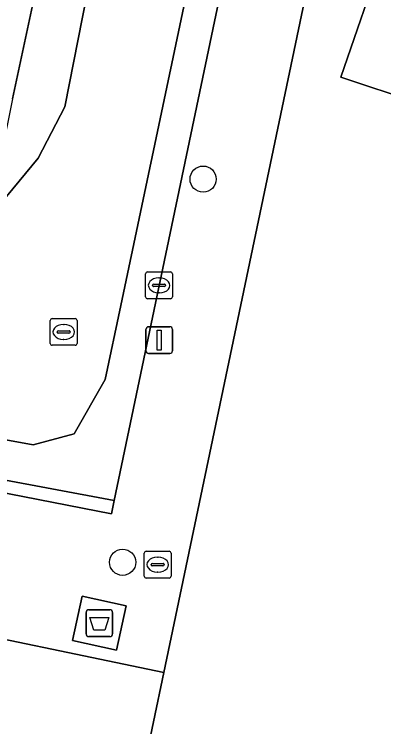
# Model space of a CAD drawing. Extents: x 163426 to 164192, y 380329 to 381641.
# Drawn here: x 163871.42 to 163885.21, y 380914.3 to 380940.9 of the extents above; entities that cross this region are included whole.
import ezdxf

# ---------------------------------------------------------------- set-up
doc = ezdxf.new("R2010")
doc.units = 0
for name, color, linetype in [('IMGEO_Afval_apart_plaats', 7, 'Continuous'), ('IMGEO_Boom', 7, 'Continuous'), ('IMGEO_Brandkraan', 7, 'Continuous'), ('IMGEO_Erf', 7, 'Continuous'), ('IMGEO_Kolk', 7, 'Continuous'), ('IMGEO_Lichtmast', 7, 'Continuous'), ('IMGEO_Parkeervlak_open', 7, 'Continuous'), ('IMGEO_Rijbaan_lokaal_open', 7, 'Continuous'), ('IMGEO_Rioolput', 7, 'Continuous'), ('IMGEO_Voetpad_gesloten', 7, 'Continuous'), ('IMGEO_Voetpad_open', 7, 'Continuous')]:
    doc.layers.add(name, color=color, linetype=linetype)

msp = doc.modelspace()

# ---------------------------------------------------------------- linework, layer by layer
at = {"layer": 'IMGEO_Afval_apart_plaats'}
for p, q in [((163874.097, 380917.763), (163874.097, 380918.563)), ((163874.097, 380918.563), (163874.097, 380917.763)), ((163874.197, 380918.663), (163874.987, 380918.663)), ((163874.987, 380918.663), (163874.197, 380918.663)), ((163875.087, 380918.563), (163875.087, 380917.763)), ((163875.087, 380917.763), (163875.087, 380918.563)), ((163874.987, 380917.663), (163874.197, 380917.663)), ((163874.197, 380917.663), (163874.987, 380917.663))]:
    msp.add_line(p, q, dxfattribs=at)
msp.add_lwpolyline([(163874.24, 380918.377), (163874.944, 380918.377), (163874.795, 380917.907), (163874.389, 380917.907), (163874.24, 380918.377)], dxfattribs=at)
for centre, start, end in [((163874.197, 380918.563), 90, 180), ((163874.197, 380918.563), 90, 180), ((163874.987, 380918.563), 0, 90), ((163874.987, 380918.563), 360, 90), ((163874.197, 380917.763), 180, 270), ((163874.197, 380917.763), 180, 270), ((163874.987, 380917.763), 270, 0), ((163874.987, 380917.763), 270, 0)]:
    msp.add_arc(centre, 0.1, start, end, dxfattribs=at)
at = {"layer": 'IMGEO_Boom'}
for centre in [(163878.465, 380934.744), (163875.461, 380920.438)]:
    msp.add_circle(centre, 0.489, dxfattribs=at)
at = {"layer": 'IMGEO_Brandkraan'}
for p, q in [((163876.344, 380920.849), (163877.196, 380920.849)), ((163876.269, 380919.923), (163876.269, 380920.775)), ((163876.757, 380920.629), (163876.782, 380920.629)), ((163877.27, 380920.775), (163877.27, 380919.923)), ((163876.528, 380920.343), (163876.528, 380920.355)), ((163876.966, 380920.306), (163876.568, 380920.306)), ((163876.571, 380920.392), (163876.969, 380920.392)), ((163877.012, 380920.355), (163877.012, 380920.343)), ((163876.78, 380920.069), (163876.755, 380920.069)), ((163877.196, 380919.849), (163876.344, 380919.849))]:
    msp.add_line(p, q, dxfattribs=at)
for points in [[(163876.344, 380920.849), (163877.196, 380920.849)], [(163876.269, 380919.923), (163876.269, 380920.775)], [(163877.27, 380920.775), (163877.27, 380919.923)], [(163877.196, 380919.849), (163876.344, 380919.849)]]:
    msp.add_lwpolyline(points, dxfattribs=at)
for centre, radius, start, end in [((163876.346, 380920.773), 0.0765, 91.552, 178.448), ((163876.346, 380920.773), 0.0765, 91.552, 178.448), ((163877.194, 380920.773), 0.0765, 1.552, 88.448), ((163877.194, 380920.773), 0.0765, 1.552, 88.448), ((163876.568, 380920.352), 0.0403, 85.8775, 175.7526), ((163876.565, 380920.342), 0.0366, 178.938, 274.7102), ((163876.969, 380920.349), 0.043, 264.8664, 352.4533), ((163876.973, 380920.354), 0.0386, 1.7309, 96.639), ((163876.346, 380919.925), 0.0765, 181.552, 268.448), ((163876.346, 380919.925), 0.0765, 181.552, 268.448), ((163877.194, 380919.925), 0.0765, 271.552, 358.448), ((163877.194, 380919.925), 0.0765, 271.552, 358.448)]:
    msp.add_arc(centre, radius, start, end, dxfattribs=at)
for centre, major_axis, ratio, start_param, end_param in [((163876.756, 380920.349), (-0.387, 0.002), 0.722429, 4.712389, 7.853982), ((163876.781, 380920.349), (-0.39, 0.002), 0.717154, 1.570796, 4.712389)]:
    msp.add_ellipse(centre, major_axis=major_axis, ratio=ratio, start_param=start_param, end_param=end_param, dxfattribs=at)
at = {"layer": 'IMGEO_Erf'}
msp.add_lwpolyline([(163900.727, 380937.989), (163898.446, 380938.784), (163896.831, 380934.142), (163891.086, 380936.157), (163892.09, 380938.819), (163890.278, 380939.423), (163889.309, 380936.658), (163883.606, 380938.547), (163885.205, 380943.221), (163882.796, 380944.027), (163877.003, 380916.322), (163871.593, 380890.532)], dxfattribs=at)
at = {"layer": 'IMGEO_Kolk'}
for p, q in [((163876.395, 380931.276), (163877.247, 380931.276)), ((163876.32, 380930.35), (163876.32, 380931.202)), ((163876.808, 380931.056), (163876.833, 380931.056)), ((163877.321, 380931.202), (163877.321, 380930.35)), ((163876.579, 380930.77), (163876.579, 380930.782)), ((163877.017, 380930.733), (163876.619, 380930.733)), ((163876.622, 380930.819), (163877.02, 380930.819)), ((163877.063, 380930.782), (163877.063, 380930.77)), ((163876.831, 380930.496), (163876.806, 380930.496)), ((163877.247, 380930.276), (163876.395, 380930.276))]:
    msp.add_line(p, q, dxfattribs=at)
for points in [[(163876.395, 380931.276), (163877.247, 380931.276)], [(163876.32, 380930.35), (163876.32, 380931.202)], [(163877.321, 380931.202), (163877.321, 380930.35)], [(163877.247, 380930.276), (163876.395, 380930.276)]]:
    msp.add_lwpolyline(points, dxfattribs=at)
for centre, radius, start, end in [((163876.397, 380931.2), 0.0765, 91.552, 178.448), ((163876.397, 380931.2), 0.0765, 91.552, 178.448), ((163877.245, 380931.2), 0.0765, 1.552, 88.448), ((163877.245, 380931.2), 0.0765, 1.552, 88.448), ((163876.619, 380930.779), 0.0403, 85.8775, 175.7526), ((163876.616, 380930.769), 0.0366, 178.938, 274.7102), ((163877.02, 380930.776), 0.043, 264.8664, 352.4533), ((163877.024, 380930.781), 0.0386, 1.7309, 96.639), ((163876.397, 380930.352), 0.0765, 181.552, 268.448), ((163876.397, 380930.352), 0.0765, 181.552, 268.448), ((163877.245, 380930.352), 0.0765, 271.552, 358.448), ((163877.245, 380930.352), 0.0765, 271.552, 358.448)]:
    msp.add_arc(centre, radius, start, end, dxfattribs=at)
for centre, major_axis, ratio, start_param, end_param in [((163876.807, 380930.776), (-0.387, 0.002), 0.722429, 4.712389, 7.853982), ((163876.832, 380930.776), (-0.39, 0.002), 0.717154, 1.570796, 4.712389)]:
    msp.add_ellipse(centre, major_axis=major_axis, ratio=ratio, start_param=start_param, end_param=end_param, dxfattribs=at)
at = {"layer": 'IMGEO_Lichtmast'}
for p, q in [((163876.331, 380928.331), (163876.331, 380929.131)), ((163876.331, 380929.131), (163876.331, 380928.331)), ((163876.431, 380929.231), (163877.221, 380929.231)), ((163877.221, 380929.231), (163876.431, 380929.231)), ((163877.321, 380929.131), (163877.321, 380928.331)), ((163877.321, 380928.331), (163877.321, 380929.131)), ((163877.221, 380928.231), (163876.431, 380928.231)), ((163876.431, 380928.231), (163877.221, 380928.231))]:
    msp.add_line(p, q, dxfattribs=at)
msp.add_lwpolyline([(163876.751, 380929.106), (163876.901, 380929.106), (163876.901, 380928.356), (163876.751, 380928.356), (163876.751, 380929.106)], dxfattribs=at)
for centre, start, end in [((163876.431, 380929.131), 90, 180), ((163876.431, 380929.131), 90, 180), ((163877.221, 380929.131), 0, 90), ((163877.221, 380929.131), 360, 90), ((163876.431, 380928.331), 180, 270), ((163876.431, 380928.331), 180, 270), ((163877.221, 380928.331), 270, 0), ((163877.221, 380928.331), 270, 0)]:
    msp.add_arc(centre, 0.1, start, end, dxfattribs=at)
at = {"layer": 'IMGEO_Parkeervlak_open'}
msp.add_lwpolyline([(163885.205, 380943.221), (163883.606, 380938.547), (163889.309, 380936.658), (163890.278, 380939.423), (163892.09, 380938.819), (163891.086, 380936.157), (163896.831, 380934.142), (163898.446, 380938.784)], close=True, dxfattribs=at)
at = {"layer": 'IMGEO_Rijbaan_lokaal_open'}
for points in [[(163921.638, 381053.716), (163922.311, 381054.818), (163921.501, 381055.887), (163917.721, 381049.86), (163902.377, 381023.75), (163895.208, 381011.818), (163892.059, 381006.187), (163890.987, 381003.841), (163890.009, 380999.579), (163886.502, 380982.789), (163875.39, 380930.027), (163874.806, 380927.256), (163873.655, 380925.227), (163872.124, 380924.818), (163868.839, 380925.415), (163868.546, 380923.98), (163875.141, 380922.738), (163879.435, 380943.25), (163880.93, 380950.483), (163883.139, 380961.124), (163886.682, 380977.995), (163888.743, 380987.877), (163891.335, 381000), (163891.536, 381000.938)], [(163909.614, 381043.056), (163891.389, 381012.622), (163887.972, 381006.053), (163887.168, 381003.975), (163886.431, 381000.422), (163877.536, 380958.937), (163873.3, 380937.44), (163872.302, 380935.525), (163871.122, 380934.091), (163870.508, 380933.6), (163868.839, 380925.415), (163872.124, 380924.818), (163873.655, 380925.227), (163874.806, 380927.256), (163875.39, 380930.027), (163886.502, 380982.789), (163890.009, 380999.579), (163890.987, 381003.841), (163892.059, 381006.187), (163895.208, 381011.818), (163902.377, 381023.75)], [(163891.645, 381015.924), (163889.16, 381011.709), (163886.918, 381007.848), (163885.783, 381005.944), (163885.735, 381005.705), (163885.507, 381004.574), (163884.686, 381000.503), (163884.581, 381000), (163872.13, 380941.399), (163871.353, 380937.742), (163870.508, 380933.6), (163871.122, 380934.091), (163872.302, 380935.525), (163873.3, 380937.44), (163877.536, 380958.937), (163886.431, 381000.422)], [(163871.593, 380890.532), (163877.003, 380916.322), (163867.664, 380918.263), (163867.757, 380917.623), (163862.607, 380892.458)]]:
    msp.add_lwpolyline(points, dxfattribs=at)
at = {"layer": 'IMGEO_Rioolput'}
for p, q in [((163872.761, 380928.612), (163872.761, 380929.464)), ((163872.836, 380929.538), (163873.688, 380929.538)), ((163873.762, 380929.464), (163873.762, 380928.612)), ((163873.249, 380929.318), (163873.274, 380929.318)), ((163873.02, 380929.032), (163873.02, 380929.044)), ((163873.458, 380928.995), (163873.06, 380928.995)), ((163873.063, 380929.081), (163873.461, 380929.081)), ((163873.504, 380929.044), (163873.504, 380929.032)), ((163873.272, 380928.758), (163873.247, 380928.758)), ((163873.688, 380928.538), (163872.836, 380928.538))]:
    msp.add_line(p, q, dxfattribs=at)
for points in [[(163872.761, 380928.612), (163872.761, 380929.464)], [(163872.836, 380929.538), (163873.688, 380929.538)], [(163873.762, 380929.464), (163873.762, 380928.612)], [(163873.688, 380928.538), (163872.836, 380928.538)]]:
    msp.add_lwpolyline(points, dxfattribs=at)
for centre, radius, start, end in [((163872.838, 380929.462), 0.0765, 91.552, 178.448), ((163872.838, 380929.462), 0.0765, 91.552, 178.448), ((163873.686, 380929.462), 0.0765, 1.552, 88.448), ((163873.686, 380929.462), 0.0765, 1.552, 88.448), ((163873.06, 380929.041), 0.0403, 85.8775, 175.7526), ((163873.057, 380929.031), 0.0366, 178.938, 274.7102), ((163873.461, 380929.038), 0.043, 264.8664, 352.4533), ((163873.465, 380929.043), 0.0386, 1.7309, 96.639), ((163872.838, 380928.614), 0.0765, 181.552, 268.448), ((163872.838, 380928.614), 0.0765, 181.552, 268.448), ((163873.686, 380928.614), 0.0765, 271.552, 358.448), ((163873.686, 380928.614), 0.0765, 271.552, 358.448)]:
    msp.add_arc(centre, radius, start, end, dxfattribs=at)
for centre, major_axis, ratio, start_param, end_param in [((163873.248, 380929.038), (-0.387, 0.002), 0.722429, 4.712389, 7.853982), ((163873.273, 380929.038), (-0.39, 0.002), 0.717154, 1.570796, 4.712389)]:
    msp.add_ellipse(centre, major_axis=major_axis, ratio=ratio, start_param=start_param, end_param=end_param, dxfattribs=at)
at = {"layer": 'IMGEO_Voetpad_gesloten'}
msp.add_lwpolyline([(163875.596, 380918.812), (163873.953, 380919.173), (163873.589, 380917.515), (163875.232, 380917.154)], close=True, dxfattribs=at)
at = {"layer": 'IMGEO_Voetpad_open'}
for points in [[(163891.536, 381000.938), (163891.335, 381000), (163888.743, 380987.877), (163889.232, 380987.775), (163887.171, 380977.893), (163886.682, 380977.995), (163883.139, 380961.124), (163880.93, 380950.483), (163879.435, 380943.25), (163875.141, 380922.738), (163875.046, 380922.248), (163868.475, 380923.523), (163867.664, 380918.263), (163877.003, 380916.322), (163882.796, 380944.027), (163883.85, 380949.068), (163883.898, 380949.297), (163882.779, 380949.641), (163883.083, 380951.119), (163885.067, 380960.77), (163887.776, 380973.643)], [(163871.353, 380937.742), (163872.13, 380941.399)]]:
    msp.add_lwpolyline(points, dxfattribs=at)
for points in [[(163863.308, 380924.525), (163868.475, 380923.523), (163875.046, 380922.248), (163875.141, 380922.738), (163868.546, 380923.98), (163863.403, 380925.015)], [(163875.596, 380918.812), (163875.232, 380917.154), (163873.589, 380917.515), (163873.953, 380919.173)]]:
    msp.add_lwpolyline(points, close=True, dxfattribs=at)

doc.saveas('drawing.dxf')
